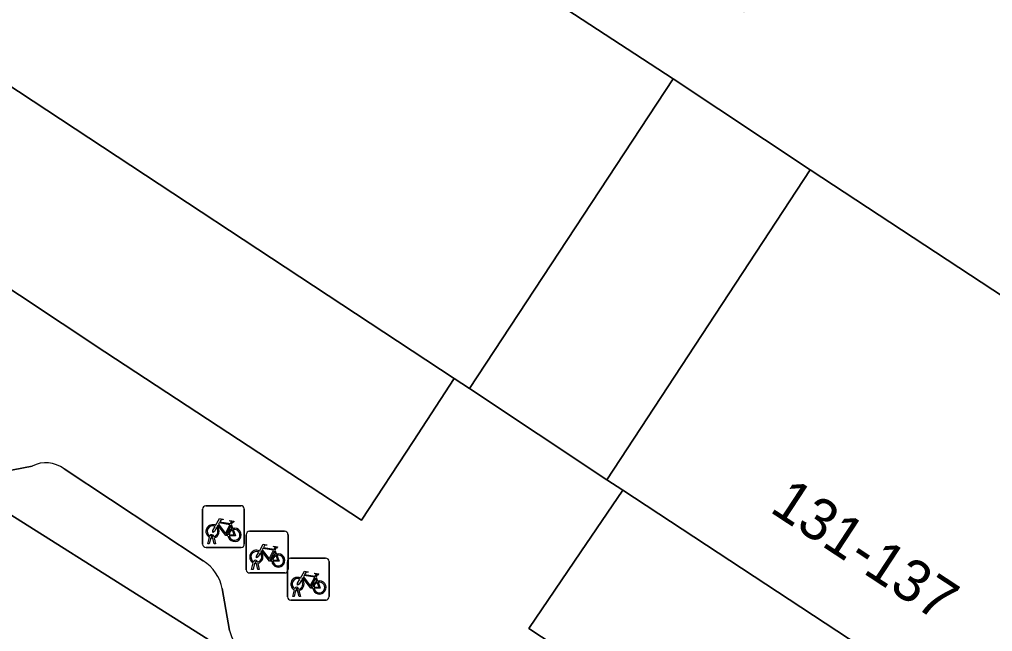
# Model space of a CAD drawing. Extents: x 159279 to 160377, y 384531 to 385888.
# Drawn here: x 160154.75 to 160178.08, y 384784.81 to 384799.46 of the extents above; entities that cross this region are included whole.
import ezdxf

# ---------------------------------------------------------------- set-up
doc = ezdxf.new("R2010")
doc.units = 0
for name, color, linetype in [('IMGEO_Fietsenrek', 7, 'Continuous'), ('IMGEO_Pand', 7, 'Continuous'), ('IMGEO_Pand_nummerreeks', 7, 'Continuous'), ('IMGEO_Pand_overbouw', 7, 'Continuous'), ('IMGEO_Parkeervlak_open', 7, 'Continuous'), ('IMGEO_Rijbaan_lokaal_open', 7, 'Continuous'), ('IMGEO_Voetpad_open', 7, 'Continuous')]:
    doc.layers.add(name, color=color, linetype=linetype)

msp = doc.modelspace()

# ---------------------------------------------------------------- linework, layer by layer
at = {"layer": 'IMGEO_Fietsenrek'}
for p, q in [((160159.139, 384786.894), (160159.139, 384787.735)), ((160159.139, 384787.735), (160159.139, 384786.894)), ((160159.214, 384787.819), (160160.055, 384787.819)), ((160160.055, 384787.819), (160159.214, 384787.819)), ((160160.139, 384787.744), (160160.139, 384786.903)), ((160160.139, 384786.903), (160160.139, 384787.744)), ((160159.826, 384787.368), (160159.862, 384787.273)), ((160160.262, 384787.207), (160161.103, 384787.207)), ((160161.103, 384787.207), (160160.262, 384787.207)), ((160159.266, 384786.903), (160159.305, 384787.063)), ((160159.335, 384787.051), (160159.3, 384786.903)), ((160159.377, 384787.075), (160159.376, 384787.079)), ((160159.418, 384786.903), (160159.384, 384787.045)), ((160159.408, 384787.086), (160159.409, 384787.079)), ((160159.416, 384787.049), (160159.451, 384786.903)), ((160160.187, 384786.282), (160160.187, 384787.123)), ((160160.187, 384787.123), (160160.187, 384786.282)), ((160161.187, 384787.132), (160161.187, 384786.291)), ((160161.187, 384786.291), (160161.187, 384787.132)), ((160160.064, 384786.819), (160159.223, 384786.819)), ((160159.223, 384786.819), (160160.064, 384786.819)), ((160159.3, 384786.903), (160159.266, 384786.903)), ((160159.451, 384786.903), (160159.418, 384786.903)), ((160160.874, 384786.756), (160160.91, 384786.661)), ((160160.425, 384786.463), (160160.424, 384786.467)), ((160160.456, 384786.474), (160160.457, 384786.467)), ((160161.173, 384785.634), (160161.173, 384786.475)), ((160161.173, 384786.475), (160161.173, 384785.634)), ((160161.248, 384786.559), (160162.089, 384786.559)), ((160162.089, 384786.559), (160161.248, 384786.559)), ((160162.173, 384786.484), (160162.173, 384785.643)), ((160162.173, 384785.643), (160162.173, 384786.484)), ((160160.314, 384786.291), (160160.353, 384786.451)), ((160160.348, 384786.291), (160160.314, 384786.291)), ((160160.383, 384786.439), (160160.348, 384786.291)), ((160160.466, 384786.291), (160160.432, 384786.433)), ((160160.464, 384786.437), (160160.499, 384786.291)), ((160160.499, 384786.291), (160160.466, 384786.291)), ((160161.112, 384786.207), (160160.271, 384786.207)), ((160160.271, 384786.207), (160161.112, 384786.207)), ((160161.86, 384786.108), (160161.896, 384786.013)), ((160161.3, 384785.643), (160161.339, 384785.803)), ((160161.369, 384785.791), (160161.334, 384785.643)), ((160161.411, 384785.815), (160161.41, 384785.819)), ((160161.452, 384785.643), (160161.418, 384785.785)), ((160161.442, 384785.826), (160161.443, 384785.819)), ((160161.45, 384785.789), (160161.485, 384785.643)), ((160162.098, 384785.559), (160161.257, 384785.559)), ((160161.257, 384785.559), (160162.098, 384785.559)), ((160161.334, 384785.643), (160161.3, 384785.643)), ((160161.485, 384785.643), (160161.452, 384785.643))]:
    msp.add_line(p, q, dxfattribs=at)
for points in [[(160159.452, 384787.345), (160159.547, 384787.509), (160159.633, 384787.495), (160159.635, 384787.486), (160159.579, 384787.475), (160159.552, 384787.43), (160159.808, 384787.389)], [(160159.795, 384787.364), (160159.538, 384787.405), (160159.521, 384787.376), (160159.688, 384787.156), (160159.795, 384787.364)], [(160159.808, 384787.389), (160159.833, 384787.438), (160159.827, 384787.442), (160159.804, 384787.446), (160159.792, 384787.453), (160159.791, 384787.456), (160159.793, 384787.461), (160159.888, 384787.446), (160159.89, 384787.436), (160159.88, 384787.423), (160159.868, 384787.417), (160159.854, 384787.423), (160159.826, 384787.368)], [(160159.473, 384787.293), (160159.421, 384787.203), (160159.381, 384787.178), (160159.382, 384787.225), (160159.437, 384787.319)], [(160159.748, 384787.101), (160159.698, 384787.101), (160159.507, 384787.352), (160159.488, 384787.32)], [(160159.843, 384787.266), (160159.813, 384787.343), (160159.704, 384787.125), (160159.747, 384787.125)], [(160159.777, 384787.125), (160159.897, 384787.124), (160159.853, 384787.238)], [(160159.873, 384787.245), (160159.928, 384787.1), (160159.778, 384787.1)], [(160160.521, 384786.681), (160160.469, 384786.591), (160160.429, 384786.566), (160160.43, 384786.613), (160160.485, 384786.707)], [(160160.5, 384786.733), (160160.595, 384786.897), (160160.681, 384786.883), (160160.683, 384786.874), (160160.627, 384786.863), (160160.6, 384786.818), (160160.856, 384786.777)], [(160160.796, 384786.489), (160160.746, 384786.489), (160160.555, 384786.74), (160160.536, 384786.708)], [(160160.843, 384786.752), (160160.586, 384786.793), (160160.569, 384786.764), (160160.736, 384786.544), (160160.843, 384786.752)], [(160160.891, 384786.654), (160160.861, 384786.731), (160160.752, 384786.513), (160160.795, 384786.513)], [(160160.856, 384786.777), (160160.881, 384786.826), (160160.875, 384786.83), (160160.852, 384786.834), (160160.84, 384786.841), (160160.839, 384786.844), (160160.841, 384786.849), (160160.936, 384786.834), (160160.938, 384786.824), (160160.928, 384786.811), (160160.916, 384786.805), (160160.902, 384786.811), (160160.874, 384786.756)], [(160160.825, 384786.513), (160160.945, 384786.512), (160160.901, 384786.626)], [(160160.921, 384786.633), (160160.976, 384786.488), (160160.826, 384786.488)], [(160161.486, 384786.085), (160161.581, 384786.249), (160161.667, 384786.235), (160161.669, 384786.226), (160161.613, 384786.215), (160161.586, 384786.17), (160161.842, 384786.129)], [(160161.507, 384786.033), (160161.455, 384785.943), (160161.415, 384785.918), (160161.416, 384785.965), (160161.471, 384786.059)], [(160161.782, 384785.841), (160161.732, 384785.841), (160161.541, 384786.092), (160161.522, 384786.06)], [(160161.829, 384786.104), (160161.572, 384786.145), (160161.555, 384786.116), (160161.722, 384785.896), (160161.829, 384786.104)], [(160161.877, 384786.006), (160161.847, 384786.083), (160161.738, 384785.865), (160161.781, 384785.865)], [(160161.842, 384786.129), (160161.867, 384786.178), (160161.861, 384786.182), (160161.838, 384786.186), (160161.826, 384786.193), (160161.825, 384786.196), (160161.827, 384786.201), (160161.922, 384786.186), (160161.924, 384786.176), (160161.914, 384786.163), (160161.902, 384786.157), (160161.888, 384786.163), (160161.86, 384786.108)], [(160161.811, 384785.865), (160161.931, 384785.864), (160161.887, 384785.978)], [(160161.907, 384785.985), (160161.962, 384785.84), (160161.812, 384785.84)]]:
    msp.add_lwpolyline(points, dxfattribs=at)
for centre, radius, start, end in [((160159.217, 384787.741), 0.0779, 92.4484, 184.2845), ((160159.217, 384787.741), 0.0779, 92.4484, 184.2845), ((160160.061, 384787.741), 0.0779, 2.4484, 94.2845), ((160160.061, 384787.741), 0.0779, 2.4484, 94.2845), ((160159.379, 384787.204), 0.159, 62.6766, 242.1369), ((160159.379, 384787.204), 0.129, 63.3192, 238.903), ((160159.379, 384787.204), 0.129, 283.6043, 43.4302), ((160159.379, 384787.204), 0.159, 283.5766, 46.6042), ((160159.906, 384787.12), 0.159, 113.3408, 178.3217), ((160159.906, 384787.12), 0.159, 187.0065, 105.7708), ((160159.906, 384787.12), 0.129, 113.923, 177.9556), ((160159.906, 384787.12), 0.129, 188.6715, 104.5883), ((160160.265, 384787.129), 0.0779, 92.4484, 184.2845), ((160160.265, 384787.129), 0.0779, 92.4484, 184.2845), ((160161.109, 384787.129), 0.0779, 2.4484, 94.2845), ((160161.109, 384787.129), 0.0779, 2.4484, 94.2845), ((160159.359, 384787.075), 0.0499, 12.8025, 158.6934), ((160159.379, 384787.204), 0.159, 253.9967, 271.7867), ((160159.359, 384787.075), 0.0174, 12.8025, 163.4502), ((160159.379, 384787.204), 0.129, 253.415, 269.0204), ((160159.217, 384786.897), 0.0779, 182.4484, 274.2845), ((160159.217, 384786.897), 0.0779, 182.4484, 274.2845), ((160160.061, 384786.897), 0.0779, 272.4484, 4.2845), ((160160.061, 384786.897), 0.0779, 272.4484, 4.2845), ((160160.427, 384786.592), 0.159, 62.6766, 242.1369), ((160160.427, 384786.592), 0.129, 63.3192, 238.903), ((160160.427, 384786.592), 0.159, 283.5766, 46.6042), ((160160.407, 384786.463), 0.0499, 12.8025, 158.6934), ((160160.407, 384786.463), 0.0174, 12.8025, 163.4502), ((160160.427, 384786.592), 0.129, 253.415, 269.0204), ((160160.427, 384786.592), 0.129, 283.6043, 43.4302), ((160160.954, 384786.508), 0.159, 113.3408, 178.3217), ((160160.954, 384786.508), 0.159, 187.0065, 105.7708), ((160160.954, 384786.508), 0.129, 113.923, 177.9556), ((160160.954, 384786.508), 0.129, 188.6715, 104.5883), ((160161.251, 384786.481), 0.0779, 92.4484, 184.2845), ((160161.251, 384786.481), 0.0779, 92.4484, 184.2845), ((160162.095, 384786.481), 0.0779, 2.4484, 94.2845), ((160162.095, 384786.481), 0.0779, 2.4484, 94.2845), ((160160.265, 384786.285), 0.0779, 182.4484, 274.2845), ((160160.265, 384786.285), 0.0779, 182.4484, 274.2845), ((160160.427, 384786.592), 0.159, 253.9967, 271.7867), ((160161.109, 384786.285), 0.0779, 272.4484, 4.2845), ((160161.109, 384786.285), 0.0779, 272.4484, 4.2845), ((160161.413, 384785.944), 0.159, 62.6766, 242.1369), ((160161.413, 384785.944), 0.129, 63.3192, 238.903), ((160161.413, 384785.944), 0.129, 283.6043, 43.4302), ((160161.413, 384785.944), 0.159, 283.5766, 46.6042), ((160161.94, 384785.86), 0.159, 113.3408, 178.3217), ((160161.94, 384785.86), 0.159, 187.0065, 105.7708), ((160161.393, 384785.815), 0.0499, 12.8025, 158.6934), ((160161.413, 384785.944), 0.159, 253.9967, 271.7867), ((160161.393, 384785.815), 0.0174, 12.8025, 163.4502), ((160161.413, 384785.944), 0.129, 253.415, 269.0204), ((160161.94, 384785.86), 0.129, 113.923, 177.9556), ((160161.94, 384785.86), 0.129, 188.6715, 104.5883), ((160161.251, 384785.637), 0.0779, 182.4484, 274.2845), ((160161.251, 384785.637), 0.0779, 182.4484, 274.2845), ((160162.095, 384785.637), 0.0779, 272.4484, 4.2845), ((160162.095, 384785.637), 0.0779, 272.4484, 4.2845)]:
    msp.add_arc(centre, radius, start, end, dxfattribs=at)
at = {"layer": 'IMGEO_Pand'}
for points in [[(160156.413, 384807.174), (160154.855, 384804.833), (160153.247, 384805.808), (160152.718, 384806.128), (160152.552, 384805.855), (160152.825, 384805.689), (160150.944, 384802.792), (160148.943, 384799.789), (160148.648, 384799.945), (160148.483, 384799.69), (160148.878, 384799.43), (160152.721, 384796.902), (160153.71, 384798.406), (160165.172, 384790.866), (160165.542, 384790.623), (160170.422, 384798.042)], [(160185.21, 384788.309), (160173.707, 384795.863), (160168.832, 384788.441), (160169.211, 384788.192), (160180.335, 384780.887)]]:
    msp.add_lwpolyline(points, close=True, dxfattribs=at)
at = {"layer": 'IMGEO_Pand_overbouw'}
msp.add_lwpolyline([(160170.422, 384798.042), (160165.542, 384790.623), (160168.832, 384788.441), (160173.707, 384795.863)], close=True, dxfattribs=at)
at = {"layer": 'IMGEO_Parkeervlak_open'}
for points in [[(160152.823, 384788.681), (160159.267, 384784.621), (160160.467, 384783.865)], [(160155.056, 384788.767), (160154.095, 384788.581)], [(160159.155, 384786.496), (160155.818, 384788.7)], [(160159.786, 384784.83), (160159.608, 384785.833)]]:
    msp.add_lwpolyline(points, dxfattribs=at)
for centre, radius, start, end in [((160155.384, 384788.132), 0.715, 52.6211, 117.3291), ((160158.639, 384785.657), 0.985, 10.2799, 58.4064), ((160161.592, 384785.381), 1.888, 196.9815, 233.4397)]:
    msp.add_arc(centre, radius, start, end, dxfattribs=at)
at = {"layer": 'IMGEO_Rijbaan_lokaal_open'}
msp.add_lwpolyline([(160193.66, 384832.393), (160172.111, 384799.645), (160171.613, 384799.972), (160171.46, 384799.736), (160169.895, 384800.733), (160168.345, 384801.721), (160166.796, 384802.708), (160165.234, 384803.703), (160163.684, 384804.691), (160162.132, 384805.68), (160160.583, 384806.667), (160159.033, 384807.655), (160157.417, 384808.685), (160156.413, 384807.174), (160170.422, 384798.042), (160173.707, 384795.863), (160185.21, 384788.309)], dxfattribs=at)
for points in [[(160173.707, 384795.863), (160170.422, 384798.042), (160165.542, 384790.623), (160168.832, 384788.441)], [(160152.823, 384788.681), (160145.164, 384793.722), (160140.797, 384796.543), (160139.08, 384797.674), (160135.842, 384792.724), (160136.975, 384791.977), (160141.532, 384788.973), (160142.797, 384788.14), (160147.086, 384785.313), (160148.852, 384784.149), (160151.868, 384782.161), (160155.947, 384779.473), (160159.267, 384784.621)]]:
    msp.add_lwpolyline(points, close=True, dxfattribs=at)
at = {"layer": 'IMGEO_Voetpad_open'}
for points in [[(160147.602, 384797.592), (160156.796, 384791.504), (160162.948, 384787.472), (160164.185, 384789.36), (160165.172, 384790.866), (160153.71, 384798.406), (160152.721, 384796.902), (160148.878, 384799.43)], [(160178.29, 384777.813), (160179.346, 384779.383), (160180.335, 384780.887), (160169.211, 384788.192), (160168.206, 384786.712), (160166.958, 384784.876), (160178.108, 384777.549)]]:
    msp.add_lwpolyline(points, close=True, dxfattribs=at)
for points in [[(160196.069, 384766.27), (160192.05, 384768.896), (160191.994, 384768.81), (160188.637, 384770.985), (160186.622, 384772.278), (160178.29, 384777.813), (160178.108, 384777.549), (160166.958, 384784.876), (160168.206, 384786.712), (160169.211, 384788.192), (160168.832, 384788.441), (160165.542, 384790.623), (160165.172, 384790.866), (160164.185, 384789.36), (160162.948, 384787.472), (160156.796, 384791.504), (160147.602, 384797.592), (160148.878, 384799.43)], [(160154.095, 384788.581), (160155.056, 384788.767)], [(160155.818, 384788.7), (160159.155, 384786.496)], [(160159.608, 384785.833), (160159.786, 384784.83)]]:
    msp.add_lwpolyline(points, dxfattribs=at)
for centre, radius, start, end in [((160155.384, 384788.132), 0.715, 52.6211, 117.3291), ((160158.639, 384785.657), 0.985, 10.2799, 58.4064), ((160161.592, 384785.381), 1.888, 196.9815, 233.4397)]:
    msp.add_arc(centre, radius, start, end, dxfattribs=at)

# ---------------------------------------------------------------- texts
at = {"layer": 'IMGEO_Pand_nummerreeks'}
msp.add_text('131-137', height=1, rotation=326.7054, dxfattribs=at).set_placement((160172.707, 384787.691))

doc.saveas('drawing.dxf')
